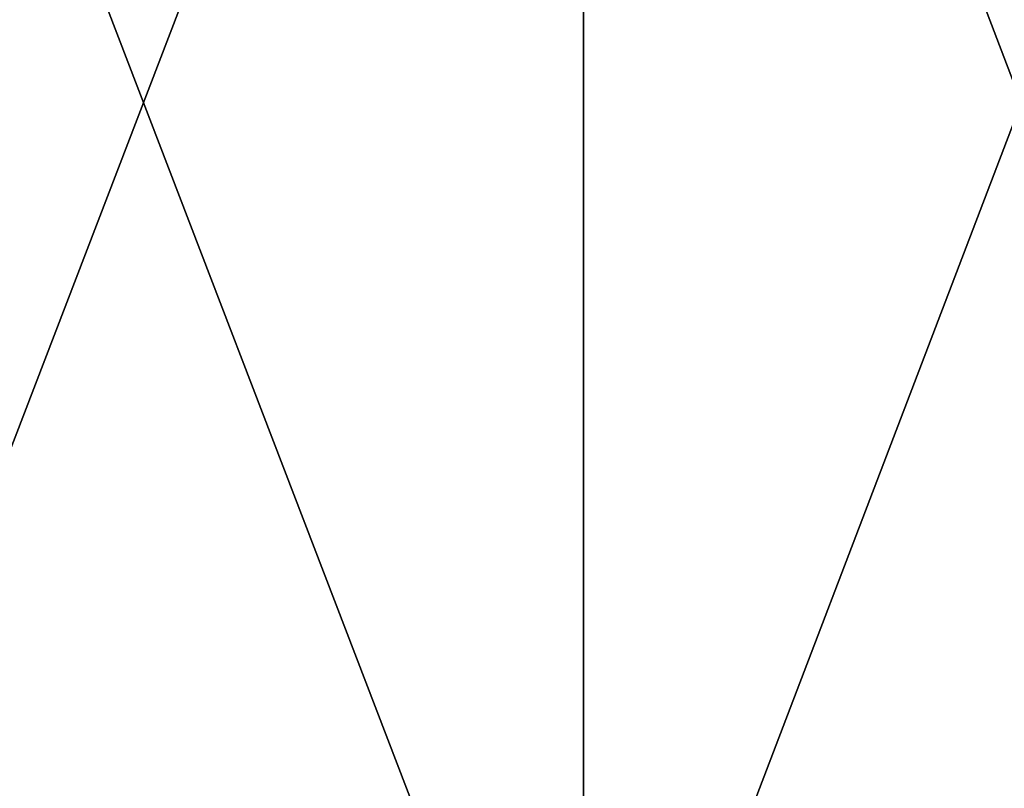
# Model space of a CAD drawing. Header units: millimetres. Extents: x -125 to 1250, y 4 to 1899.
# Tile 278 of 656: x 20.15 to 24.31, y 7.25 to 10.5. Entities that reach past the tile are written whole.
import ezdxf

# ---------------------------------------------------------------- set-up
doc = ezdxf.new("R2010")
doc.units = ezdxf.units.MM
doc.header["$LTSCALE"] = 3.583593
doc.layers.add('22', color=7, linetype='CONTINUOUS')
doc.layers.add('23', color=7, linetype='CONTINUOUS')

msp = doc.modelspace()

# ---------------------------------------------------------------- linework, layer by layer
at = {"layer": '22', "color": 7, "linetype": 'CONTINUOUS'}
for points in [[(18.8081, 15, -123.5769), (22.5319, 15, -122.9525), (18.8081, 5.3, -123.5769), (18.8081, 15, -123.5769)], [(18.8081, 5.3, -123.5769), (22.5319, 15, -122.9525), (22.5319, 5.3, -122.9525), (18.8081, 5.3, -123.5769)], [(22.5319, 15, -122.9525), (26.2351, 15, -122.2159), (22.5319, 5.3, -122.9525), (22.5319, 15, -122.9525)], [(22.5319, 5.3, -122.9525), (26.2351, 15, -122.2159), (26.2351, 5.3, -122.2159), (22.5319, 5.3, -122.9525)]]:
    msp.add_3dface(points, dxfattribs=at)
at = {"layer": '23', "color": 7, "linetype": 'CONTINUOUS'}
for points in [[(22.5319, 15, 122.9525), (18.8081, 15, 123.5769), (22.5319, 5.3, 122.9525), (22.5319, 15, 122.9525)], [(22.5319, 5.3, 122.9525), (18.8081, 15, 123.5769), (18.8081, 5.3, 123.5769), (22.5319, 5.3, 122.9525)], [(26.2351, 15, 122.2159), (22.5319, 15, 122.9525), (26.2351, 5.3, 122.2159), (26.2351, 15, 122.2159)], [(26.2351, 5.3, 122.2159), (22.5319, 15, 122.9525), (22.5319, 5.3, 122.9525), (26.2351, 5.3, 122.2159)]]:
    msp.add_3dface(points, dxfattribs=at)

doc.saveas('drawing.dxf')
